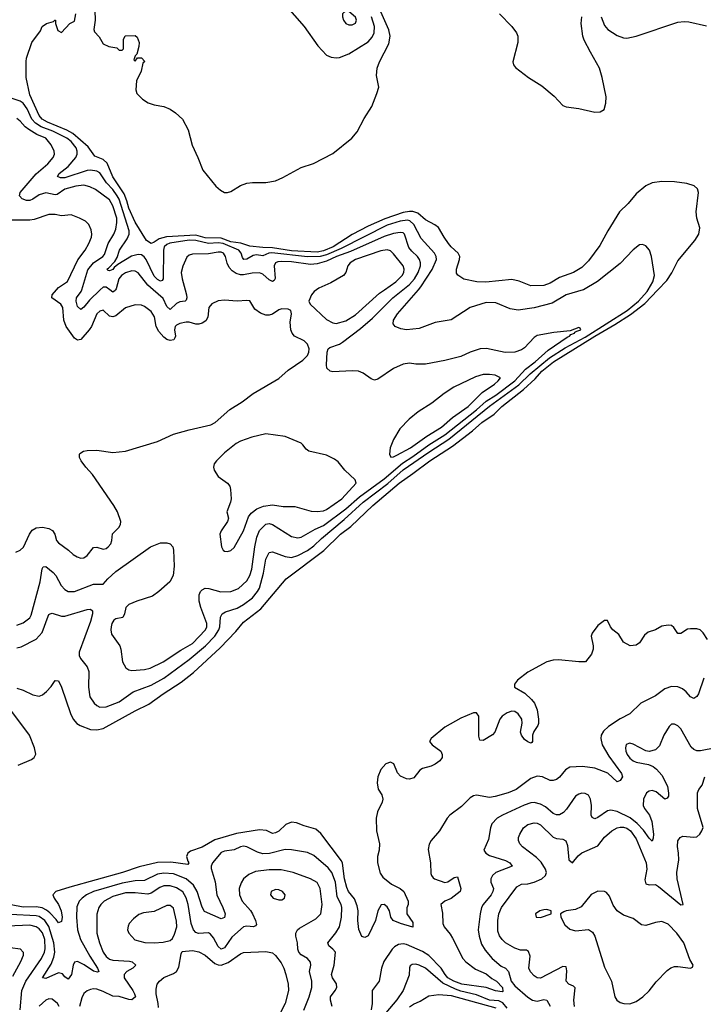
# Model space of a CAD drawing. Header units: inches. Extents: x 1694797 to 1849917, y 907313 to 1017959.
# Tile 463 of 656: x 1762367 to 1766650, y 985524 to 991693. Entities that reach past the tile are written whole.
import ezdxf

# ---------------------------------------------------------------- set-up
doc = ezdxf.new("R2010")
doc.units = ezdxf.units.IN
doc.header["$MEASUREMENT"] = 0
doc.layers.add('B7968', color=7, linetype='Continuous')
doc.layers.add('B7969', color=7, linetype='Continuous')

msp = doc.modelspace()

# ---------------------------------------------------------------- linework, layer by layer
at = {"layer": 'B7968', "color": 5}
for points, elevation in [([(1762342.6, 988357.4), (1762369.8, 988370.2), (1762391.5, 988388.5), (1762428.7, 988470), (1762445.8, 988494.2), (1762470.5, 988509.5), (1762510, 988514.2), (1762550, 988504.8), (1762572.9, 988492.9), (1762587.3, 988470), (1762597.6, 988430), (1762610, 988414.3), (1762672, 988370), (1762702.2, 988342.2), (1762726.7, 988326.7), (1762750, 988319), (1762770, 988321.5), (1762790, 988336.5), (1762830, 988385.3), (1762850, 988388.7), (1762890, 988376.5), (1762910, 988380.3), (1762920.5, 988390), (1762937.7, 988410), (1762945.4, 988430), (1762948.5, 988471.5), (1762987.8, 988512.2), (1762998.9, 988530), (1763001, 988550), (1762979.8, 988610), (1762957.2, 988650), (1762823.3, 988843.3), (1762780.7, 988890), (1762753.2, 988930), (1762742.7, 988950), (1762741.2, 988970), (1762744.8, 988975.2), (1762768, 988990), (1762790, 988994), (1762850, 988994.9), (1762950, 988981.7), (1763030, 988988.7), (1763229.8, 989050.2), (1763330, 989095.3), (1763430, 989123.6), (1763565.6, 989154.4), (1763591.5, 989168.5), (1763682.9, 989250), (1763760.9, 989299.1), (1763829.7, 989350), (1763990, 989445.7), (1764050, 989497.3), (1764140.8, 989559.2), (1764170.5, 989590), (1764178.7, 989610), (1764180.7, 989630), (1764170, 989661.1), (1764150, 989681.1), (1764089.9, 989709.9), (1764074.1, 989730), (1764066.1, 989750), (1764061.7, 989798.3), (1764069.7, 989850), (1764066.6, 989870), (1764050, 989878.9), (1764010, 989880.9), (1763990, 989874.8), (1763950, 989848), (1763930, 989842), (1763910, 989842.3), (1763875.3, 989855.3), (1763840, 989880), (1763810, 989931.8), (1763790, 989934.7), (1763730.3, 989929.7), (1763650, 989936.1), (1763610, 989932), (1763570, 989912.4), (1763551.7, 989890), (1763546.8, 989830), (1763532.7, 989807.3), (1763510, 989791.4), (1763490, 989785.5), (1763470, 989786.2), (1763430, 989798.2), (1763410, 989798.7), (1763370, 989789.7), (1763350, 989779.7), (1763341.8, 989770), (1763337.5, 989750), (1763342.7, 989710), (1763339.6, 989700.3), (1763332.4, 989687.6), (1763310, 989682.3), (1763290, 989688.6), (1763270, 989703.2), (1763238.9, 989738.9), (1763223.1, 989770), (1763212.1, 989832.1), (1763190, 989864.7), (1763150, 989896.8), (1763130, 989904.7), (1763090, 989907.2), (1763030, 989888.7), (1762970, 989837.7), (1762950, 989831.3), (1762930, 989835), (1762890, 989872.3), (1762870, 989867.1), (1762850, 989849.7), (1762816.3, 989770), (1762802.7, 989750), (1762750.2, 989690), (1762730, 989685.2), (1762710, 989698.5), (1762658.5, 989770), (1762643.9, 989810), (1762637.1, 989890), (1762625.2, 989910), (1762569.1, 989950), (1762571.1, 989970), (1762597.1, 990000)], 580), ([(1762350, 987504.9), (1762390, 987492.7), (1762450, 987463.7), (1762490, 987455.3), (1762510, 987463.1), (1762535.9, 987484.1), (1762565, 987515), (1762590, 987552.7), (1762610, 987550.7), (1762630, 987510.7), (1762685.9, 987345.9), (1762702.2, 987310), (1762724.2, 987284.2), (1762745.3, 987270), (1762810, 987244.8), (1762850, 987244.4), (1762890, 987252.9), (1763090, 987362.7), (1763176.3, 987403.7), (1763266.4, 987470), (1763378.1, 987541.9), (1763456.6, 987603.4), (1763623.1, 987756.9), (1763720.9, 987859.1), (1763770, 987918.5), (1763878.8, 988001.2), (1764036.1, 988190), (1764273.6, 988366.4), (1764378.1, 988470), (1764441.4, 988518.6), (1764580.2, 988650), (1764744, 988790), (1764831.2, 988848.8), (1764935.7, 988930), (1765078.8, 989021.2), (1765203, 989117), (1765262.2, 989170), (1765338.8, 989221.2), (1765388.4, 989270), (1765524, 989376), (1765596.8, 989443.2), (1765638.8, 989490), (1765712.4, 989550), (1765970, 989710.5), (1766096.4, 989783.6), (1766193.1, 989846.9), (1766284.4, 989915.6), (1766366, 990000)], 520), ([(1762350, 987757.2), (1762375.5, 987764.5), (1762470, 987811.8), (1762507.3, 987852.7), (1762544.7, 987955.3), (1762550, 987966.4), (1762557.2, 987970), (1762570, 987974.3), (1762630, 987955.5), (1762650, 987955.5), (1762790, 987997.4), (1762810, 987998.7), (1762823, 987990), (1762823.6, 987970), (1762810, 987922.9), (1762740.7, 987730), (1762740.7, 987710), (1762748, 987690), (1762790, 987638.4), (1762801.2, 987610), (1762798.9, 987510), (1762807.6, 987450), (1762833.4, 987410), (1762850, 987395.6), (1762870, 987386.4), (1762910, 987387.2), (1762990, 987418.3), (1763079, 987481), (1763190, 987524.3), (1763270, 987566.9), (1763430, 987684.8), (1763530.4, 987770), (1763590, 987831.6), (1763615.6, 987870), (1763621.8, 987890), (1763625.6, 987950), (1763634.8, 987970), (1763656.6, 987983.4), (1763730, 988006.5), (1763770, 988029.1), (1763825.7, 988070), (1763856.9, 988110), (1763868.6, 988131.4), (1763894, 988226), (1763910, 988313), (1763930, 988354.3), (1763950, 988358.6), (1764030, 988329.4), (1764070, 988323.2), (1764110, 988336.6), (1764170, 988367.3), (1764210, 988396.3), (1764257.3, 988442.7), (1764399.2, 988560.8), (1764519.3, 988670), (1764673.6, 988786.4), (1764770, 988871.7), (1764930, 988983.9), (1765055.4, 989064.6), (1765310, 989271), (1765494, 989406), (1765564.8, 989475.2), (1765685.9, 989574.1), (1765783.9, 989636.1), (1765910, 989703.3), (1766174, 989870), (1766243.7, 989930), (1766297.7, 989990), (1766303.9, 990000)], 540), ([(1762350, 987898.8), (1762390, 987914.7), (1762430, 987946.4), (1762438.7, 987961.3), (1762495.3, 988170), (1762507.6, 988252.4), (1762514.9, 988265.1), (1762530, 988267.4), (1762576.2, 988230), (1762593.5, 988210), (1762627.7, 988147.7), (1762650, 988122.2), (1762670.8, 988110.8), (1762710, 988111.4), (1762830, 988156.6), (1762890, 988156.5), (1762918.8, 988190), (1762970, 988235.8), (1763187.6, 988390), (1763250, 988414.7), (1763290, 988416.1), (1763310, 988408.5), (1763325.7, 988390), (1763330.2, 988370.2), (1763335.6, 988270), (1763329, 988211), (1763308.5, 988170), (1763239.5, 988110), (1763198.5, 988081.5), (1763101.1, 988050), (1763051.1, 988028.9), (1763032.8, 988010), (1763023.1, 987970), (1763012.4, 987947.6), (1762970, 987939.7), (1762957, 987930), (1762944.7, 987910), (1762939.7, 987890), (1762937.6, 987870), (1762943.1, 987843.1), (1762993.7, 987770), (1763000.3, 987750), (1763010.4, 987670), (1763031.5, 987631.5), (1763050, 987619.5), (1763070, 987616.1), (1763150, 987622.3), (1763184.5, 987630), (1763266.2, 987670), (1763376.2, 987743.8), (1763450, 987784.7), (1763531.4, 987870), (1763539.9, 987890), (1763540.4, 987910), (1763502.7, 988010), (1763492.4, 988050), (1763492.4, 988090), (1763499.6, 988110), (1763510, 988121.6), (1763530, 988130.3), (1763551.3, 988128.7), (1763628.2, 988108.2), (1763690, 988110.1), (1763737.2, 988130), (1763790, 988177.1), (1763809.9, 988210), (1763822.5, 988250), (1763840.3, 988390), (1763852.6, 988450), (1763870, 988491.6), (1763910, 988531.6), (1763930, 988535.9), (1763950, 988529.4), (1764070, 988456), (1764110, 988445.9), (1764131.1, 988450), (1764219.1, 988500.9), (1764270, 988523.4), (1764410, 988628.6), (1764496.7, 988703.3), (1764650, 988816.4), (1764764.8, 988915.2), (1764830, 988956.6), (1764930, 989029.6), (1765030, 989092.3), (1765230, 989249.6), (1765290, 989302.8), (1765350, 989341.2), (1765469.6, 989430), (1765535.8, 989504.2), (1765597.5, 989550), (1765677.8, 989622.2), (1765796.4, 989703.6), (1765812.1, 989710), (1765819.5, 989720.5), (1765842.7, 989730), (1765844.5, 989735.5), (1765857.7, 989742.3), (1765882, 989750), (1765879.6, 989759.6), (1765870, 989763.7), (1765815.8, 989744.2), (1765713.7, 989733.7), (1765610, 989714.6), (1765590, 989702), (1765530, 989637.8), (1765510, 989624.5), (1765470, 989610.6), (1765408.1, 989608.1), (1765292.4, 989632.4), (1765251.1, 989631.1), (1765190, 989611), (1765130, 989583.5), (1765030, 989557.7), (1764910, 989535.8), (1764850, 989535.1), (1764810, 989540.5), (1764770, 989534.7), (1764710, 989508.2), (1764610, 989440.7), (1764590, 989434.5), (1764570, 989442), (1764519.2, 989479.2), (1764490, 989491.1), (1764450, 989493.1), (1764330, 989485.7), (1764311.3, 989491.3), (1764292.3, 989510), (1764289.6, 989529.6), (1764293.3, 989610), (1764299.6, 989630), (1764310, 989638.7), (1764370, 989660.6), (1764390, 989672.4), (1764501.4, 989758.6), (1764577, 989823), (1764704.5, 989950), (1764767.7, 990000)], 560), ([(1762871.6, 990000), (1762804.7, 989935.3), (1762770, 989892.6), (1762750, 989878), (1762730, 989895.8), (1762720.5, 989930), (1762722.9, 989950), (1762753.3, 989990), (1762756.4, 990000)], 560), ([(1762967.5, 990000), (1762964.5, 989995.5), (1762950, 989985.7), (1762931.6, 990000)], 560), ([(1763403, 990000), (1763411.4, 989968.6), (1763414.2, 989950), (1763410, 989935.6), (1763403, 989930), (1763370, 989924.7), (1763350, 989915.7), (1763310, 989876.8), (1763290, 989896.8), (1763265.9, 989945.9), (1763203.3, 990000)], 560), ([(1764226.8, 990000), (1764212.4, 989990), (1764194.4, 989970), (1764179.3, 989930), (1764186, 989910), (1764290, 989814), (1764330, 989792.8), (1764350, 989790.2), (1764410, 989805.7), (1764470, 989843.9), (1764621.2, 989978.8), (1764651.8, 990000)], 580), ([(1765898.1, 990000), (1765790, 989969.8), (1765702.2, 989917.8), (1765590, 989886.9), (1765490, 989873.8), (1765440.9, 989880.9), (1765350, 989919.3), (1765290, 989920.8), (1765190, 989889.8), (1765070, 989811.7), (1764970, 989794.8), (1764870, 989759), (1764789.8, 989749.8), (1764755.6, 989755.6), (1764719, 989770), (1764708, 989788), (1764709.8, 989810), (1764734.2, 989850), (1764864.7, 990000)], 540), ([(1766677.3, 987810), (1766650, 987852.3), (1766630, 987869.6), (1766610, 987876.9), (1766570, 987877.4), (1766550, 987873.7), (1766510, 987847.3), (1766490, 987847.6), (1766465.3, 987885.3), (1766450, 987897), (1766430, 987899.5), (1766390, 987892.7), (1766350, 987869.4), (1766304.9, 987855.1), (1766282.4, 987837.6), (1766250, 987789), (1766230, 987774), (1766190.9, 987769.1), (1766150, 987793.2), (1766121.6, 987841.6), (1766084, 987870), (1766068.7, 987890), (1766050, 987928), (1766030, 987928.7), (1765990, 987897.2), (1765954, 987850), (1765946.8, 987830), (1765961, 987770), (1765961, 987750), (1765950, 987718), (1765912, 987670), (1765871.1, 987668.9), (1765742.4, 987682.4), (1765710, 987679.7), (1765670, 987668.7), (1765550, 987605.7), (1765485.2, 987554.8), (1765468.2, 987530), (1765468, 987510), (1765532.9, 987472.9), (1765574.2, 987434.2), (1765591.6, 987410), (1765609, 987370), (1765617.6, 987310), (1765616.7, 987283.3), (1765613.4, 987270), (1765587.6, 987232.4), (1765579.1, 987210), (1765580.4, 987170), (1765576.7, 987163.3), (1765570, 987159.6), (1765550, 987168.3), (1765530, 987183.5), (1765510.8, 987210), (1765503.8, 987230), (1765515.4, 987284.6), (1765513, 987310), (1765490, 987344.2), (1765470, 987358.7), (1765450, 987361), (1765420.5, 987350), (1765390, 987329.4), (1765374.9, 987310), (1765344.9, 987230), (1765330, 987212.7), (1765270, 987177.2), (1765250, 987178), (1765244.5, 987204.5), (1765244.5, 987330), (1765230, 987349.3), (1765210, 987349.4), (1765130, 987315.9), (1765030, 987261), (1764944.4, 987190), (1764934.9, 987170), (1764950.6, 987150), (1765004.9, 987110), (1765013, 987090), (1765013, 987070), (1764999.1, 987050), (1764970, 987027.6), (1764944.4, 987015.6), (1764890, 987000.5), (1764873.4, 986990), (1764836.7, 986943.3), (1764810, 986935.6), (1764790, 986937.6), (1764752.9, 986952.9), (1764735.2, 986975.2), (1764711, 987031), (1764690, 987041.3), (1764661.3, 987030), (1764630, 986995.6), (1764611.7, 986950), (1764607.5, 986912.5), (1764612.4, 986872.4), (1764637, 986837), (1764641.3, 986810), (1764638.7, 986790), (1764607.9, 986730), (1764600.8, 986690), (1764602, 986610), (1764622.2, 986530), (1764618.9, 986490), (1764609.3, 986450), (1764609.5, 986410), (1764626.6, 986346.6), (1764641.4, 986321.4), (1764697, 986277), (1764750, 986248.8), (1764773.6, 986230), (1764802, 986170), (1764801.5, 986150), (1764792, 986128), (1764793.6, 986090), (1764830, 986035.5), (1764830, 986007), (1764754, 986030), (1764706.6, 986050), (1764692, 986070), (1764683, 986110), (1764670, 986135.6), (1764650, 986149.6), (1764632.7, 986147.3), (1764610.4, 986110), (1764595.8, 986050), (1764550, 985952.7), (1764530, 985942), (1764510, 985949), (1764492.1, 985992.1), (1764485.8, 986050), (1764486.7, 986110), (1764481.4, 986141.4), (1764464.4, 986184.4), (1764426.8, 986230), (1764416.5, 986256.5), (1764402.4, 986310), (1764389.1, 986409.1), (1764383.2, 986423.2), (1764254.1, 986594.1), (1764221.6, 986621.6), (1764150, 986642), (1764102, 986662), (1764070, 986665.7), (1764035.5, 986650), (1763990, 986608.2), (1763970, 986597.3), (1763950, 986594.8), (1763912.6, 986612.6), (1763870, 986617.5), (1763725.5, 986594.5), (1763590, 986553.5), (1763510, 986508.7), (1763437, 986483), (1763419.7, 986470), (1763413.2, 986450), (1763420.1, 986420.1), (1763426.7, 986410), (1763419.7, 986400.3), (1763314.7, 986414.7), (1763230, 986412.1), (1763114.8, 986385.2), (1763010.3, 986350), (1762681.2, 986258.8), (1762593.7, 986230), (1762575.8, 986210), (1762582.3, 986190), (1762610, 986149.1), (1762627.5, 986110), (1762634.3, 986070), (1762630, 986042.9), (1762610, 986033.7), (1762595.8, 986055.8), (1762556.9, 986096.9), (1762534.6, 986114.6), (1762507.6, 986127.6), (1762470, 986133.9), (1762390, 986133.3), (1762250, 986160.8)], 520), ([(1766652.8, 987567.2), (1766620.9, 987470), (1766610, 987451.8), (1766590, 987440.7), (1766570, 987449.6), (1766542.1, 987482.1), (1766520, 987500), (1766490, 987512.4), (1766450, 987515.8), (1766410, 987500.2), (1766350, 987457.5), (1766259, 987410), (1766190, 987343.5), (1766130, 987312.5), (1766055.9, 987264.1), (1766025.7, 987234.3), (1766011.1, 987210), (1766007.1, 987190), (1766016.8, 987150), (1766058.7, 987078.7), (1766137.8, 986970), (1766144.4, 986950), (1766130, 986925.4), (1766110, 986916.9), (1766052.7, 986972.7), (1765970, 987003.4), (1765894.1, 987014.1), (1765813.4, 987010), (1765785.9, 986994.1), (1765750, 986947.6), (1765730, 986932.1), (1765710, 986926.2), (1765690, 986927.2), (1765642.7, 986950), (1765610, 986953.3), (1765570, 986939.4), (1765477.3, 986870), (1765428.5, 986850), (1765346.3, 986826.3), (1765310, 986820.6), (1765230, 986834), (1765210, 986830.9), (1765190, 986817.4), (1765135.8, 986764.2), (1765063, 986710), (1765046, 986690), (1764997.1, 986610), (1764945.5, 986550), (1764933.3, 986526.7), (1764926.9, 986493.1), (1764940.4, 986410), (1764943.8, 986343.8), (1764947.3, 986330), (1764957.3, 986317.3), (1764966.8, 986310), (1765030, 986287.2), (1765050, 986291.1), (1765090, 986319), (1765110, 986322), (1765131.9, 986250), (1765127.4, 986230), (1765070, 986187.2), (1765030.7, 986170), (1765004.9, 986150), (1765015.6, 986095.6), (1765018.3, 986030), (1765025.5, 986010), (1765064.2, 985964.2), (1765079.2, 985939.3), (1765143.9, 985810), (1765162.3, 985790), (1765223.5, 985743.5), (1765290, 985714.3), (1765325.7, 985685.7), (1765354.1, 985670), (1765391, 985630), (1765395.1, 985604.9), (1765390, 985602.2), (1765349.1, 985609.1), (1765289.4, 985629.4), (1765137.4, 985650), (1765087.4, 985670), (1765050, 985690.4), (1765032.3, 985710), (1765008.6, 985750), (1764930, 985830.8), (1764890, 985855.2), (1764790, 985898.1), (1764770, 985902.1), (1764741.4, 985898.6), (1764715.3, 985884.7), (1764700.8, 985870), (1764648.2, 985791.8), (1764634.7, 985750), (1764618.6, 985670), (1764576.2, 985610), (1764576.3, 985530), (1764568.9, 985490)], 540), ([(1762357.3, 987022.7), (1762441.2, 987058.8), (1762456.9, 987070), (1762468.7, 987091.3), (1762460.2, 987130), (1762427.9, 987210), (1762318.3, 987358.3)], 520), ([(1766727.7, 987130), (1766631.5, 987111.5), (1766610, 987112.5), (1766590, 987120.4), (1766574.3, 987134.3), (1766510, 987249.7), (1766490, 987269.7), (1766470, 987279.6), (1766450, 987279.3), (1766435.3, 987264.7), (1766401.7, 987210), (1766375.9, 987144.1), (1766350, 987117.6), (1766310, 987107.6), (1766290, 987113), (1766210, 987153.6), (1766190, 987159.2), (1766167.8, 987152.2), (1766162.2, 987130), (1766164.3, 987110), (1766172.3, 987090), (1766190, 987065.2), (1766210, 987048.7), (1766230, 987040.6), (1766307.4, 987027.4), (1766334.9, 987014.9), (1766357.2, 986997.2), (1766390, 986959.7), (1766426.4, 986890), (1766432.7, 986847.3), (1766431.5, 986828.5), (1766424.1, 986815.9), (1766410, 986809.7), (1766354.5, 986854.5), (1766330, 986863.2), (1766310, 986860.3), (1766294.6, 986850), (1766275.6, 986810), (1766274.2, 986770), (1766281.4, 986750), (1766313, 986710), (1766328.4, 986670), (1766337.6, 986590), (1766336.1, 986563.9), (1766330, 986546.6), (1766310, 986564.4), (1766275.2, 986615.2), (1766236.7, 986656.7), (1766191.6, 986691.6), (1766110, 986732), (1766070, 986739.9), (1766050, 986735.6), (1765990, 986695), (1765970, 986686.2), (1765953.4, 986693.4), (1765947.3, 986710), (1765949.9, 986770), (1765943.1, 986810), (1765930, 986833.7), (1765910, 986845.1), (1765890, 986847.4), (1765870, 986840.9), (1765850, 986827.1), (1765793.3, 986746.7), (1765773.6, 986726.4), (1765750, 986711.5), (1765730, 986710.6), (1765710, 986719.1), (1765660.6, 986760.6), (1765630, 986778.6), (1765590, 986787.5), (1765570, 986785.8), (1765528, 986772), (1765391.8, 986710), (1765358, 986690), (1765326.2, 986653.8), (1765316.9, 986630), (1765304, 986556), (1765275.8, 986490), (1765286.7, 986470), (1765310, 986456.1), (1765410, 986425.2), (1765438.7, 986410), (1765452.4, 986390), (1765350, 986350.5), (1765330.2, 986330), (1765318.8, 986310), (1765319.7, 986290), (1765334.8, 986250), (1765331.4, 986230), (1765320.1, 986210), (1765270.1, 986150), (1765260.5, 986130), (1765252.1, 986090), (1765240.5, 985990), (1765244.8, 985950), (1765261.2, 985901.2), (1765283.1, 985863.1), (1765327.3, 985810), (1765383.6, 985763.6), (1765410.1, 985750.1), (1765429.5, 985730), (1765446.8, 985670), (1765470, 985640.1), (1765550, 985568.4), (1765580.8, 985550), (1765610, 985542.9), (1765650, 985553.7), (1765670, 985550.3), (1765690, 985512.8)], 560), ([(1765842.2, 985510), (1765839.4, 985550), (1765847.5, 985627.5), (1765837.5, 985637.5), (1765807.4, 985650), (1765791, 985670), (1765794.6, 985734.6), (1765790, 985759.5), (1765770, 985761.3), (1765630, 985688.4), (1765610, 985690.3), (1765590, 985702.8), (1765566.7, 985726.7), (1765557.2, 985750), (1765565.9, 985825.9), (1765555.4, 985855.4), (1765542.4, 985862.4), (1765504.1, 985864.1), (1765470, 985875), (1765411.3, 985910), (1765390.2, 985930), (1765373.3, 985953.3), (1765363.1, 985983.1), (1765363.4, 986050), (1765369.6, 986090), (1765386.1, 986130), (1765480.8, 986259.2), (1765510, 986276.1), (1765550, 986279.2), (1765590.8, 986289.2), (1765637.6, 986310), (1765661.8, 986330), (1765667.8, 986350), (1765661.7, 986370), (1765633.9, 986413.9), (1765604.8, 986444.8), (1765516.9, 986510), (1765500.2, 986530), (1765492.4, 986550), (1765492.6, 986570), (1765499.6, 986590), (1765523.6, 986630), (1765550, 986649.8), (1765590, 986661), (1765610, 986658.7), (1765630, 986649), (1765710, 986572.2), (1765730, 986562.4), (1765770, 986557.7), (1765789.1, 986549.1), (1765799.1, 986519.1), (1765808.4, 986428.4), (1765830, 986409.7), (1765866.9, 986453.2), (1765890, 986473), (1765990, 986517), (1766030, 986570.8), (1766076.5, 986610), (1766110, 986629.1), (1766130, 986634.7), (1766150, 986634.5), (1766170, 986627.8), (1766194.2, 986610), (1766230, 986559.9), (1766292.1, 986410), (1766295.4, 986370), (1766284.1, 986304.1), (1766290, 986278), (1766310, 986271.9), (1766350, 986274), (1766370, 986262.8), (1766510, 986146.6), (1766524, 986150), (1766486.1, 986310), (1766485.1, 986350), (1766497, 986430), (1766495.5, 986470), (1766487.7, 986512.3), (1766491.1, 986548.9), (1766505.3, 986570), (1766522.3, 986577.7), (1766590, 986570.9), (1766610, 986574.3), (1766629.2, 986590.8), (1766641.7, 986610), (1766648.8, 986631.2), (1766613.4, 986750), (1766614, 986850), (1766622, 986870), (1766643.8, 986896.2), (1766659.1, 986950)], 580), ([(1764325, 985510), (1764313.7, 985550), (1764314.5, 985570), (1764344.5, 985610), (1764353.9, 985630), (1764352.4, 985652.4), (1764327.7, 985690), (1764320.6, 985710), (1764337.7, 985770), (1764345.3, 985850), (1764329.9, 985869.9), (1764303.9, 985890), (1764297.3, 985910), (1764348.5, 985971.5), (1764369.9, 986010), (1764382.5, 986070), (1764384.5, 986130), (1764380.4, 986150), (1764356.8, 986196.8), (1764345.3, 986290), (1764323.6, 986350), (1764299.1, 986379.1), (1764210, 986457.1), (1764170, 986475), (1764070, 986491.5), (1764030, 986493.7), (1763931.5, 986468.5), (1763890, 986467.5), (1763856.3, 986476.3), (1763790, 986509.8), (1763770, 986513.8), (1763750, 986510.6), (1763710, 986492), (1763650, 986484), (1763630, 986474.4), (1763575.9, 986410), (1763566.3, 986390), (1763566, 986374), (1763592.3, 986292.3), (1763602.2, 986210), (1763640.6, 986130), (1763654.5, 986090), (1763650, 986067.1), (1763630, 986059.8), (1763525.9, 986105.9), (1763510, 986132.4), (1763479.9, 986230), (1763455.1, 986270), (1763410, 986310.3), (1763330, 986341.1), (1763270, 986345.2), (1763230, 986339.2), (1763150, 986299.7), (1763090, 986298), (1763010, 986282.6), (1762830, 986230.3), (1762785.5, 986210), (1762758.3, 986190), (1762740.2, 986170), (1762725.4, 986134.6), (1762722.1, 986070), (1762729.1, 985990), (1762747.5, 985930), (1762806, 985826), (1762855.1, 985750), (1762862.4, 985730), (1762854.9, 985725.1), (1762830, 985731.5), (1762771.4, 985771.4), (1762728.7, 985791.3), (1762710, 985788.2), (1762702.4, 985770), (1762691.2, 985710), (1762670, 985681.1), (1762650, 985695.8), (1762635.4, 985715.4), (1762610, 985720.5), (1762530, 985685.6), (1762510, 985689.6), (1762564.4, 985775.6), (1762580.9, 985819.1), (1762587, 985850), (1762581.2, 985910), (1762550, 986012.2), (1762525.1, 986050), (1762490, 986074.5), (1762470, 986079.2), (1762310, 986086.6)], 540), ([(1764147.6, 985487.6), (1764180.2, 985570), (1764196.5, 985630), (1764198, 985670), (1764183.4, 985730), (1764191.8, 985770), (1764188.7, 985788.7), (1764171.3, 985810), (1764130, 985834.5), (1764115.3, 985850), (1764109, 985870), (1764107.4, 985910), (1764096.8, 985950), (1764097, 985970), (1764107.1, 985990), (1764119.8, 986000.2), (1764221.5, 986058.5), (1764253.3, 986090), (1764262.2, 986150), (1764250.6, 986250), (1764230, 986286.2), (1764190, 986310.6), (1764079.6, 986350), (1764005.5, 986365.5), (1763930, 986366), (1763844.6, 986355.4), (1763802.1, 986337.9), (1763769.3, 986310), (1763753.9, 986286.1), (1763741.2, 986250), (1763743.9, 986210), (1763760.1, 986170), (1763812.2, 986112.2), (1763826.5, 986090), (1763845, 986050), (1763850, 986024), (1763845.3, 986014.7), (1763831.3, 986010), (1763790, 986014.3), (1763770, 986009), (1763695.8, 985944.2), (1763650, 985877.3), (1763630, 985869.9), (1763610, 985886.8), (1763580.6, 985940.6), (1763562.8, 985962.8), (1763550, 985971.3), (1763487.9, 985967.9), (1763470, 985973.9), (1763455.8, 985990), (1763440.7, 986030), (1763422.3, 986150), (1763410.9, 986190.9), (1763388.3, 986228.3), (1763350, 986253), (1763310, 986265.9), (1763270, 986265.6), (1763244.4, 986255.6), (1763190, 986219.5), (1763170, 986213.8), (1763090, 986223), (1763030, 986223.3), (1762950, 986198.9), (1762896.6, 986170), (1762875.8, 986150), (1762863, 986130), (1762850.8, 986089.2), (1762851.4, 985970), (1762866.5, 985910), (1762890.8, 985850), (1762910, 985823.5), (1762930, 985806.2), (1762950, 985799.6), (1763054.2, 985794.2), (1763072.7, 985790), (1763095.8, 985770), (1763075.3, 985750), (1763039.1, 985730), (1763022.5, 985710), (1763022.5, 985690), (1763075.4, 985610), (1763086.9, 985590), (1763091.8, 985570), (1763070, 985552.7), (1763050, 985553.1), (1762990, 985573.4), (1762950, 985574), (1762890, 985604.3), (1762850, 985618.2), (1762830, 985620.8), (1762810, 985617.2), (1762790, 985608.8), (1762770, 985592.1), (1762755.5, 985564.5), (1762742.8, 985510)], 560), ([(1762370.3, 985490.3), (1762379.6, 985610), (1762406.7, 985670), (1762504.4, 985810), (1762523.4, 985850), (1762527.8, 985872.2), (1762523.7, 985930), (1762510, 985972.1), (1762490, 985996.7), (1762470, 986009.9), (1762430, 986020.1), (1762290, 986014.4)], 560), ([(1762310, 985879.1), (1762371, 985871), (1762389.5, 985850), (1762388.2, 985830), (1762371.6, 985790), (1762321.8, 985698.2)], 580), ([(1763236.4, 985503.6), (1763235, 985530), (1763221.7, 985590), (1763222, 985618), (1763228.9, 985650), (1763243.1, 985670), (1763270, 985692.3), (1763330, 985716.4), (1763350.2, 985730), (1763363.5, 985756.5), (1763378.8, 985841.2), (1763385.7, 985854.3), (1763450, 985860.2), (1763490, 985852.7), (1763530, 985831.4), (1763590, 985780.3), (1763610, 985771.4), (1763630, 985769.6), (1763673.7, 985786.3), (1763750, 985840.3), (1763770, 985849), (1763910, 985855.4), (1763950, 985845.7), (1763970, 985829.8), (1764004.8, 985784.8), (1764022.1, 985750), (1764033.7, 985710), (1764048.2, 985650), (1764051.1, 985610), (1764029.9, 985530), (1763969.9, 985410.1)], 580), ([(1765420.8, 985500.8), (1765393.8, 985533.8), (1765370, 985546), (1765310, 985550.6), (1765230, 985582.6), (1765130, 985605.8), (1765097.9, 985617.9), (1765017.4, 985657.4), (1764910, 985751), (1764869.5, 985770), (1764850, 985775), (1764826, 985774), (1764814.5, 985765.5), (1764810, 985753.2), (1764807.5, 985707.5), (1764770.1, 985610), (1764730, 985552.4), (1764661.3, 985470)], 560), ([(1764810, 985507.6), (1764835.3, 985524.7), (1764877.2, 985542.8), (1764930, 985578), (1764993.9, 985586.1), (1765070, 985578.9), (1765350, 985502.8)], 580), ([(1762614, 985510), (1762603.5, 985530), (1762570, 985555.3), (1762550, 985557.8), (1762530, 985550.8), (1762490, 985512.8)], 560)]:
    msp.add_lwpolyline(points, dxfattribs=dict(at, elevation=elevation))
for points, elevation in [([(1765310, 989470.5), (1765270, 989469.9), (1765223.7, 989456.3), (1765087.1, 989390), (1765026, 989350), (1764950, 989290.7), (1764863.4, 989236.6), (1764807.2, 989190), (1764748.7, 989130), (1764710, 989063.7), (1764688, 989010), (1764683.1, 988970), (1764692.8, 988952.8), (1764710, 988954.3), (1764730, 988964.4), (1764816, 989010), (1764917.3, 989082.7), (1765010, 989140.8), (1765079.6, 989200.4), (1765177.5, 989270), (1765263.6, 989356.4), (1765341.6, 989410), (1765365.7, 989430), (1765378.7, 989450), (1765345.2, 989465.2)], 580), ([(1763910, 989098), (1763821.7, 989078.3), (1763750, 989052.3), (1763722.8, 989037.2), (1763650, 988979.3), (1763600.7, 988930), (1763584.9, 988910), (1763580.5, 988890), (1763585.5, 988870), (1763610.5, 988830), (1763668.9, 988788.9), (1763683, 988770), (1763688.4, 988750), (1763692.4, 988690), (1763688.5, 988670), (1763664, 988610), (1763675.5, 988570), (1763668.2, 988550), (1763628.8, 988490), (1763622, 988470), (1763630.6, 988390.6), (1763642.8, 988370), (1763650, 988362.8), (1763670, 988360.7), (1763690, 988367.7), (1763710, 988385.5), (1763770, 988490.4), (1763801.6, 988578.4), (1763818.3, 988601.7), (1763852.6, 988627.4), (1763895.3, 988644.7), (1763950, 988652.5), (1764016.9, 988643.1), (1764090, 988642), (1764192.8, 988612.8), (1764230.7, 988610.7), (1764270, 988614.8), (1764290, 988623.8), (1764385, 988690), (1764474.5, 988790), (1764469.2, 988810), (1764403.7, 988870), (1764362.3, 988922.3), (1764340.3, 988940.3), (1764290, 988964.4), (1764178, 988990), (1764162, 989002), (1764142, 989030), (1764130, 989039), (1764030, 989081.2)], 580), ([(1763970, 986242.6), (1763943, 986230), (1763938, 986210), (1763954.8, 986190), (1763990, 986177.6), (1764010, 986179.3), (1764026, 986190), (1764029.6, 986210), (1764013.6, 986230), (1763990, 986240.4)], 580), ([(1765990, 986232), (1765947.8, 986212.2), (1765884.8, 986135.2), (1765850, 986118.5), (1765790.8, 986110), (1765776.3, 986103.7), (1765755.8, 986090), (1765757.3, 986070), (1765782.4, 986022.4), (1765814.3, 985994.3), (1765850, 985984.7), (1765930, 985992.5), (1765956.5, 985976.5), (1765969.7, 985950), (1766030, 985756.5), (1766075.2, 985670), (1766094.8, 985570), (1766109.2, 985549.2), (1766130, 985535.3), (1766151.9, 985528.1), (1766190, 985527.6), (1766230, 985541.4), (1766270.8, 985570), (1766310, 985609.2), (1766354.4, 985665.6), (1766423.7, 985736.3), (1766446.7, 985753.2), (1766470, 985760.7), (1766490, 985760.7), (1766569.6, 985750.4), (1766583.2, 985756.8), (1766587.3, 985770), (1766564.9, 985804.9), (1766527.9, 985910), (1766484.9, 985970), (1766430, 986025.8), (1766390, 986042.2), (1766350, 986036.7), (1766290, 986017.7), (1766262.9, 986022.9), (1766210, 986061.3), (1766150, 986082.2), (1766109.9, 986109.9), (1766084.3, 986144.3), (1766062.5, 986202.5), (1766043.6, 986223.6), (1766030, 986231.4)], 620), ([(1763310, 986143.5), (1763290, 986143.5), (1763210, 986105), (1763143.7, 986096.3), (1763113.4, 986086.6), (1763079.7, 986060.3), (1763053.7, 986030), (1763045.9, 986014.1), (1763043.6, 985990), (1763050.3, 985970), (1763087.7, 985927.7), (1763150.9, 985910.9), (1763210, 985909.4), (1763267, 985913), (1763310, 985924.4), (1763323.5, 985936.5), (1763336.9, 985963.1), (1763351.6, 986008.4), (1763350, 986045.2), (1763330, 986125.6)], 580), ([(1765670, 986117.7), (1765650, 986115.8), (1765626.7, 986110), (1765598, 986090), (1765602, 986070), (1765630, 986068.8), (1765697, 986090), (1765697.6, 986110)], 620)]:
    msp.add_lwpolyline(points, close=True, dxfattribs=dict(at, elevation=elevation))
at = {"layer": 'B7969', "color": 5}
for points, elevation in [([(1763982.8, 991842.8), (1764150.2, 991650), (1764234.3, 991530), (1764290, 991470.3), (1764318, 991458), (1764350, 991454.2), (1764370, 991457.1), (1764430, 991479.4), (1764550, 991553.6), (1764576.4, 991583.6), (1764587.8, 991610), (1764589.5, 991650), (1764572.2, 991710)], 540), ([(1762837.1, 991750), (1762839.3, 991690), (1762831.3, 991631.3), (1762836.9, 991616.9), (1762865.4, 991585.4), (1762890, 991542), (1762925.4, 991525.4), (1762976, 991516), (1762990, 991502), (1763010, 991502), (1763018, 991510), (1763018, 991570), (1763027.3, 991592.7), (1763090, 991594), (1763103.6, 991583.6), (1763116, 991550), (1763114.4, 991525.6), (1763102, 991478), (1763090, 991466), (1763082, 991442), (1763090, 991434), (1763106, 991454), (1763130, 991454), (1763150.5, 991430.5), (1763139.6, 991420.4), (1763127.3, 991370), (1763098.4, 991310), (1763094.1, 991254.1), (1763100.4, 991230), (1763135.9, 991195.9), (1763172.7, 991172.7), (1763210, 991160.3), (1763270, 991148.7), (1763310, 991132.9), (1763343.8, 991110), (1763387, 991070), (1763422.7, 991002.7), (1763447.2, 990907.2), (1763484.2, 990830), (1763513.8, 990750), (1763596.5, 990650), (1763624.3, 990624.3), (1763650, 990611), (1763670, 990611), (1763690, 990617.5), (1763750, 990654), (1763790, 990668.9), (1763826.6, 990673.4), (1763910, 990672), (1763970, 990684.4), (1764016.1, 990703.9), (1764130, 990767), (1764208.6, 990791.4), (1764330, 990855.3), (1764447.8, 990950), (1764482, 990990), (1764525.3, 991074.7), (1764573.3, 991150), (1764603.7, 991230), (1764617.2, 991270), (1764602.7, 991342.7), (1764606.6, 991390), (1764620.5, 991430), (1764678.9, 991541.1), (1764689.2, 991590), (1764680.2, 991630), (1764620.9, 991760.9)], 520), ([(1766366, 990000), (1766422, 990058), (1766453.3, 990106.7), (1766490, 990181.5), (1766596.8, 990310), (1766621.5, 990350), (1766628.7, 990390), (1766609.7, 990450), (1766605.1, 990490), (1766620.7, 990610), (1766612.7, 990632.7), (1766592.1, 990652.1), (1766547.6, 990667.6), (1766470, 990677.3), (1766390, 990679.9), (1766330, 990671.6), (1766290, 990652.3), (1766230, 990602.3), (1766178.6, 990541.4), (1766125.2, 990490), (1766052.3, 990370), (1766002.6, 990277.4), (1765930, 990181.5), (1765890, 990139.8), (1765836.4, 990110), (1765750, 990077.8), (1765690, 990041.8), (1765650, 990028.4), (1765570, 990026.6), (1765495.6, 990055.6), (1765450, 990064.6), (1765288.6, 990048.6), (1765230.9, 990050.9), (1765150, 990066.6), (1765111.8, 990091.8), (1765104.2, 990104.2), (1765104.7, 990130), (1765123.6, 990190), (1765123.7, 990210), (1765113.2, 990230), (1765070, 990269.6), (1765054.5, 990290), (1765025.6, 990330), (1764991.4, 990391.4), (1764968.5, 990408.5), (1764910, 990439.8), (1764861.1, 990481.1), (1764830.7, 990490.7), (1764810, 990492), (1764770, 990485), (1764654.5, 990445.5), (1764550, 990398.8), (1764450, 990347.1), (1764331, 990270), (1764270, 990244.6), (1764230, 990237), (1764070, 990244.8), (1763950, 990264.7), (1763890, 990265.4), (1763810, 990274.3), (1763752, 990292), (1763690, 990302.1), (1763630, 990323.7), (1763530, 990325.3), (1763470, 990343.8), (1763287.9, 990332.1), (1763240.3, 990319.7), (1763210, 990298.2), (1763190, 990289.8), (1763161, 990310), (1763090, 990424.7), (1763050, 990512.4), (1763039.1, 990559.1), (1763021.9, 990601.9), (1762950, 990709), (1762914.6, 990794.6), (1762890, 990817.2), (1762837.4, 990837.4), (1762796.5, 990896.5), (1762700.5, 990980.5), (1762661.7, 991001.7), (1762541.1, 991050), (1762509, 991070), (1762490, 991093.6), (1762430, 991221.6), (1762408.4, 991330), (1762408.7, 991431.3), (1762410, 991451), (1762443.7, 991550), (1762497.5, 991622.5), (1762509, 991650), (1762535.3, 991670), (1762579, 991681), (1762588, 991690), (1762592, 991690), (1762591.3, 991670), (1762606.4, 991626.4), (1762630, 991612), (1762682, 991670), (1762710, 991684.7), (1762719.7, 991730)], 520), ([(1765373.9, 991730), (1765450.9, 991650), (1765479.3, 991610), (1765487.3, 991590), (1765487.5, 991550), (1765456.5, 991430), (1765461.7, 991410), (1765473.8, 991393.8), (1765555.9, 991330), (1765637.8, 991277.8), (1765714.9, 991214.9), (1765770, 991155.4), (1765790, 991146.6), (1765870, 991137.1), (1765970, 991114.5), (1766003.5, 991116.5), (1766028.3, 991130), (1766040.4, 991170), (1766040.8, 991210), (1766017.2, 991330), (1765999.9, 991390), (1765942.5, 991490), (1765904.2, 991564.2), (1765895.4, 991590), (1765884.2, 991670), (1765888.7, 991711.3)], 520), ([(1766010.1, 991710.1), (1766030, 991657), (1766051.3, 991631.3), (1766110, 991594.7), (1766150, 991580.2), (1766170, 991578), (1766230, 991589.3), (1766490, 991678.3), (1766530, 991681.7), (1766558.8, 991678.8), (1766670, 991655.3)], 520), ([(1764864.7, 990000), (1764881.1, 990018.9), (1764951.5, 990128.5), (1764977.5, 990190), (1764976.1, 990210), (1764965.8, 990230), (1764882.3, 990322.3), (1764836.8, 990410), (1764812.3, 990432.3), (1764796.4, 990436.4), (1764750, 990431.7), (1764670, 990406.5), (1764380.6, 990259.4), (1764290, 990220.5), (1764250, 990209.5), (1764170, 990207.5), (1763947.7, 990232.3), (1763927.8, 990230), (1763890, 990213.9), (1763850, 990219.5), (1763830, 990216), (1763790, 990192.5), (1763770.6, 990190.6), (1763762.2, 990202.2), (1763754.6, 990230), (1763740.8, 990250), (1763643, 990290), (1763610, 990296), (1763550, 990290.4), (1763470, 990309.3), (1763430, 990311.2), (1763307.5, 990292.5), (1763290, 990285.2), (1763273.1, 990270), (1763268.1, 990250), (1763265.2, 990070), (1763260, 990060), (1763250, 990055.5), (1763230, 990066.2), (1763210, 990085.9), (1763160.6, 990190), (1763147.7, 990207.7), (1763130, 990219), (1763110, 990221.9), (1763068.3, 990211.7), (1762981.5, 990158.5), (1762958.7, 990141.3), (1762950, 990128.7), (1762930, 990119.2), (1762921, 990121), (1762913.3, 990130), (1762924.4, 990135.6), (1762962.8, 990177.2), (1762977.1, 990202.9), (1762992.1, 990250), (1763039.5, 990320.5), (1763053.1, 990350), (1763052.7, 990370), (1763028.5, 990450), (1762990, 990568.2), (1762978.7, 990590), (1762950, 990629.3), (1762911.6, 990670), (1762870, 990733.6), (1762850, 990744.6), (1762810, 990749.9), (1762790, 990747.9), (1762650, 990702.6), (1762621.9, 990701.9), (1762604.2, 990710), (1762614.6, 990730), (1762670, 990773.6), (1762718.1, 990830), (1762726.9, 990850), (1762728.3, 990870), (1762720.6, 990890), (1762690, 990929), (1762662.4, 990950), (1762574.9, 990994.9), (1762501.4, 991021.4), (1762465.5, 991045.5), (1762442.7, 991070), (1762413.8, 991133.8), (1762390, 991169.5), (1762370, 991182.9), (1762319.1, 991199.1)], 540), ([(1762756.4, 990000), (1762794.7, 990125.3), (1762830, 990170.6), (1762888.5, 990210), (1762897.8, 990222.2), (1762920.5, 990290), (1762957.9, 990350), (1762970, 990381.3), (1762976.8, 990423.2), (1762975.8, 990450), (1762950, 990527.1), (1762930, 990563.4), (1762841.7, 990630), (1762806.8, 990646.8), (1762770, 990655.6), (1762718, 990650), (1762650, 990631.6), (1762602, 990598), (1762590, 990595.4), (1762530, 990607.8), (1762490, 990595), (1762450, 990568.5), (1762430, 990560.5), (1762410, 990561.1), (1762383, 990570), (1762365.6, 990590), (1762369.8, 990610), (1762470, 990727.6), (1762543.2, 990790), (1762577.8, 990830), (1762584.6, 990850), (1762582.5, 990870), (1762564.4, 990910), (1762531.8, 990950), (1762474.3, 990974.3), (1762424.4, 991004.4), (1762401.2, 991021.2), (1762370, 991058.2), (1762350, 991074.4)], 560), ([(1762597.1, 990000), (1762610, 990014.8), (1762667.2, 990052.8), (1762731.8, 990188.2), (1762777.1, 990250), (1762800.3, 990290), (1762816.2, 990330), (1762819.3, 990350), (1762815.5, 990375.5), (1762799.6, 990410), (1762779.5, 990430), (1762742.7, 990450), (1762690, 990469.7), (1762630, 990464.7), (1762590, 990471.6), (1762550, 990471.6), (1762458.6, 990441.4), (1762430, 990436.4), (1762310, 990437.4)], 580), ([(1764767.7, 990000), (1764810, 990033.5), (1764841.4, 990070), (1764864.5, 990110), (1764877.7, 990150), (1764878.4, 990170), (1764872.7, 990190), (1764859.5, 990210), (1764823.2, 990243.2), (1764806.2, 990266.2), (1764777.3, 990350), (1764770, 990356.8), (1764750, 990360.7), (1764710, 990353.8), (1764650, 990334.6), (1764439.7, 990240.3), (1764352.7, 990210), (1764290, 990180.9), (1764230, 990163.8), (1764190, 990158.9), (1764070, 990176.6), (1764010, 990179), (1763984.2, 990175.8), (1763970, 990168.7), (1763961.7, 990150), (1763967.6, 990072.4), (1763960.7, 990059.3), (1763950, 990051.9), (1763930, 990062.9), (1763890, 990097.9), (1763870, 990106.9), (1763824.6, 990104.6), (1763770, 990094.1), (1763750, 990093.8), (1763722.5, 990102.5), (1763698.7, 990118.7), (1763679.6, 990139.6), (1763666.9, 990166.9), (1763657.1, 990210), (1763643.5, 990230), (1763630, 990236.8), (1763610, 990237.4), (1763550, 990226.5), (1763450, 990223.1), (1763430, 990216.9), (1763415.2, 990204.8), (1763390, 990149.4), (1763379.7, 990110), (1763384.2, 990070), (1763403, 990000)], 560), ([(1766303.9, 990000), (1766334.5, 990050), (1766344.5, 990090), (1766325.1, 990210), (1766312.7, 990250), (1766290, 990277.2), (1766270, 990285.2), (1766250, 990282.7), (1766210, 990252), (1766130, 990165.1), (1765987, 990053), (1765899.6, 990000.4), (1765898.1, 990000)], 540), ([(1764651.8, 990000), (1764724.1, 990050), (1764763.6, 990090), (1764773.7, 990110), (1764776.2, 990130), (1764770.5, 990150), (1764710, 990225.5), (1764690, 990244), (1764670, 990250.5), (1764630, 990244.5), (1764471.4, 990190), (1764436.9, 990170), (1764422, 990150), (1764410.3, 990110), (1764396.4, 990090), (1764315.8, 990044.2), (1764241.3, 990010), (1764226.8, 990000)], 580), ([(1763203.3, 990000), (1763169.3, 990029.3), (1763110, 990106.3), (1763090, 990116.8), (1763070, 990119.1), (1763030, 990107.9), (1763005, 990090), (1762989.3, 990070), (1762972.6, 990007.4), (1762967.5, 990000)], 560), ([(1762931.6, 990000), (1762910, 990016.7), (1762890, 990017.8), (1762871.6, 990000)], 560)]:
    msp.add_lwpolyline(points, dxfattribs=dict(at, elevation=elevation))
at = {"layer": 'B7969', "color": 5, "elevation": 560}
msp.add_lwpolyline([(1764410, 991749.3), (1764390.5, 991729.5), (1764388.7, 991710), (1764396.4, 991690), (1764410.7, 991670), (1764430, 991661.1), (1764450, 991661.1), (1764470, 991670.8), (1764476.4, 991690), (1764470, 991709.2), (1764430, 991744.5)], close=True, dxfattribs=at)

doc.saveas('drawing.dxf')
